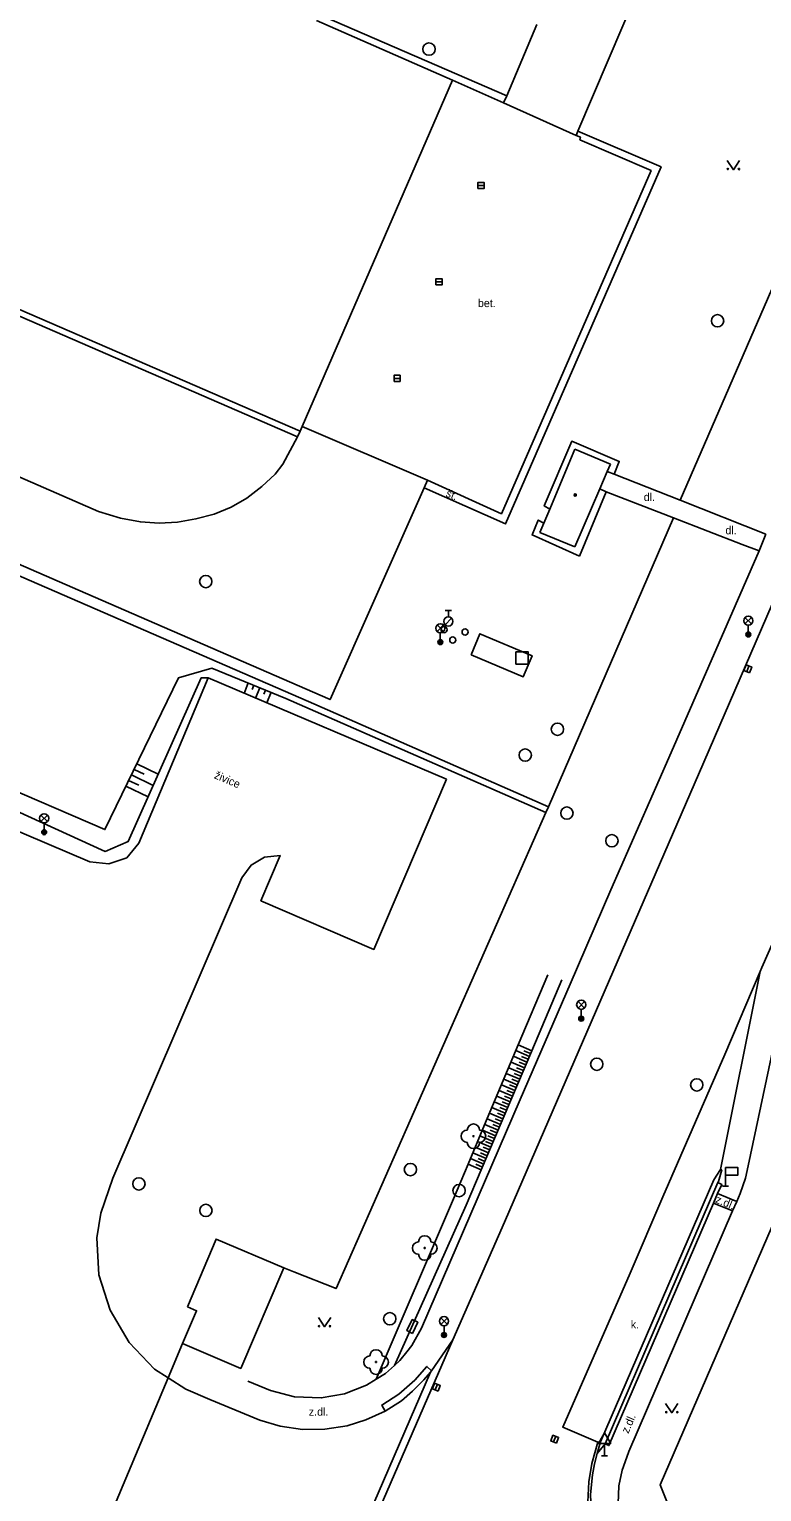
# Model space of a CAD drawing. Extents: x -596024 to -594475, y -1163820 to -1161957.
# Drawn here: x -594853.6 to -594794.1, y -1162541.3 to -1162422.5 of the extents above; entities that cross this region are included whole.
import ezdxf

# ---------------------------------------------------------------- set-up
doc = ezdxf.new("R2010")
doc.units = 0
for name, color, linetype in [('Level 10', 7, 'Continuous'), ('Level 11', 7, 'Continuous'), ('Level 14', 7, 'Continuous'), ('Level 15', 7, 'Continuous'), ('Level 22', 7, 'Continuous'), ('Level 24', 7, 'Continuous'), ('Level 26', 7, 'Continuous'), ('Level 27', 7, 'Continuous'), ('Level 28', 7, 'Continuous'), ('Level 33', 7, 'Continuous'), ('Level 34', 7, 'Continuous'), ('Level 36', 7, 'Continuous'), ('Level 39', 7, 'Continuous'), ('Level 40', 7, 'Continuous'), ('Level 5', 7, 'Continuous'), ('Level 7', 7, 'Continuous')]:
    doc.layers.add(name, color=color, linetype=linetype)

msp = doc.modelspace()

# ---------------------------------------------------------------- linework, layer by layer
at = {"layer": 'Level 10'}
for points in [[(-594973.71, -1162394.15), (-594974.61, -1162396.46), (-594975.03, -1162397.96), (-594975.27, -1162400.41), (-594974.82, -1162404.18), (-594974.31, -1162406.11), (-594973.33, -1162409.18), (-594972.09, -1162411.36), (-594970.81, -1162413.23), (-594969.61, -1162414.63), (-594968.15, -1162415.98), (-594966.87, -1162416.86), (-594965.18, -1162417.8), (-594961.17, -1162419.62), (-594931.92, -1162432.16), (-594887.88, -1162451.37), (-594848.4, -1162468.55), (-594829.16, -1162476.93), (-594821.52, -1162459.74)], [(-594809.06, -1162430.76), (-594801.66, -1162413.44)], [(-594831.81, -1162455.58), (-594833, -1162457.8), (-594833.63, -1162458.62), (-594834.71, -1162459.62), (-594835.93, -1162460.57), (-594837.19, -1162461.31), (-594838.58, -1162461.88), (-594840.05, -1162462.26), (-594841.54, -1162462.51), (-594843.04, -1162462.61), (-594844.56, -1162462.5), (-594846.18, -1162462.19), (-594847.96, -1162461.64), (-594880.98, -1162447.26), (-594924.99, -1162428.06), (-594944.64, -1162419.49)], [(-594814.81, -1162427.88), (-594812.37, -1162422.1)], [(-594819.23, -1162426.61), (-594815.09, -1162428.45)], [(-594815.09, -1162428.45), (-594814.81, -1162427.88)], [(-594821.52, -1162459.74), (-594814.91, -1162462.66), (-594802.29, -1162433.66), (-594809.06, -1162430.76)], [(-594831.59, -1162455.14), (-594831.81, -1162455.58)], [(-594790.75, -1162463.37), (-594799.24, -1162483.01)], [(-594888.21, -1162473.26), (-594869.83, -1162481.09), (-594848.66, -1162490.1), (-594847.12, -1162490.28), (-594845.66, -1162489.77), (-594844.68, -1162488.58), (-594839.06, -1162475.16), (-594819.7, -1162483.39)], [(-594799.24, -1162483.01), (-594807.19, -1162501.32)], [(-594842.31, -1162532.02), (-594843.41, -1162531.31), (-594845.48, -1162529.13), (-594847, -1162526.53), (-594847.92, -1162523.65), (-594848.08, -1162520.64), (-594847.77, -1162518.65), (-594846.8, -1162515.79), (-594836.32, -1162491.4), (-594835.57, -1162490.37), (-594834.48, -1162489.73), (-594833.22, -1162489.59), (-594834.77, -1162493.27), (-594825.6, -1162497.22), (-594819.7, -1162483.39)], [(-594789.14, -1162487.39), (-594794.12, -1162498.7), (-594794.26, -1162499.01)], [(-594794.26, -1162499.01), (-594797.46, -1162515.08)], [(-594807.19, -1162501.32), (-594815, -1162519.37)], [(-594797.46, -1162515.08), (-594797.36, -1162515.12), (-594797.64, -1162516.06), (-594797.68, -1162516.16)], [(-594797.68, -1162516.16), (-594806.84, -1162537.37)], [(-594815, -1162519.37), (-594819.2, -1162528.94)], [(-594819.2, -1162528.94), (-594833.13, -1162561.04)], [(-594819.2, -1162528.94), (-594820.92, -1162531.44)], [(-594821, -1162531.54), (-594821.55, -1162532.18), (-594822.46, -1162533.09), (-594823.37, -1162533.87), (-594824.7, -1162534.71)], [(-594820.92, -1162531.44), (-594821, -1162531.54)], [(-594824.7, -1162534.71), (-594826.27, -1162535.43), (-594827.76, -1162535.9), (-594829.59, -1162536.18), (-594831.39, -1162536.2), (-594833.2, -1162535.94), (-594834.87, -1162535.45), (-594838.92, -1162533.76), (-594840.87, -1162532.94), (-594842.31, -1162532.02)], [(-594806.84, -1162537.37), (-594807.47, -1162538.17)], [(-594807.47, -1162538.17), (-594807.7, -1162539), (-594807.87, -1162539.89), (-594808.03, -1162541.48), (-594807.94, -1162543.34), (-594807.61, -1162545.04), (-594807.09, -1162546.46), (-594806.39, -1162547.81), (-594805.39, -1162549.28), (-594804.72, -1162550.03), (-594804.62, -1162550.09)]]:
    msp.add_lwpolyline(points, dxfattribs=at)
at = {"layer": 'Level 11'}
for points in [[(-594827.12, -1162415.65), (-594829.62, -1162421.49), (-594814.81, -1162427.88)], [(-594913.3, -1162420.21), (-594831.81, -1162455.58)], [(-594809.17, -1162431.11), (-594815.09, -1162428.45)], [(-594809.17, -1162431.11), (-594809.06, -1162430.76)], [(-594821.24, -1162459.1), (-594815.25, -1162461.84), (-594803.1, -1162433.96), (-594808.88, -1162431.46), (-594808.82, -1162431.26), (-594809.17, -1162431.11)], [(-594831.42, -1162454.75), (-594821.24, -1162459.1)], [(-594811.33, -1162461.45), (-594811.78, -1162461.2), (-594809.54, -1162455.94), (-594805.68, -1162457.58), (-594806.11, -1162458.61)], [(-594821.52, -1162459.74), (-594821.24, -1162459.1)], [(-594806.11, -1162458.61), (-594806.66, -1162458.41)], [(-594800.75, -1162460.74), (-594806.11, -1162458.61)], [(-594808.91, -1162465.28), (-594806.74, -1162460.06)], [(-594807.26, -1162459.82), (-594806.74, -1162460.06)], [(-594806.74, -1162460.06), (-594801.29, -1162462.17)], [(-594793.79, -1162463.5), (-594800.75, -1162460.74)], [(-594811.82, -1162462.6), (-594812.26, -1162462.35), (-594812.76, -1162463.56), (-594808.91, -1162465.28)], [(-594801.29, -1162462.17), (-594795.72, -1162464.33), (-594794.34, -1162464.86)], [(-594794.34, -1162464.86), (-594793.79, -1162463.5)], [(-594794.34, -1162464.86), (-594801.65, -1162481.66)], [(-594817.72, -1162473.28), (-594817, -1162471.58), (-594812.76, -1162473.37), (-594813.49, -1162475.09), (-594817.72, -1162473.28)], [(-594832.75, -1162476.84), (-594811.64, -1162486.09)], [(-594801.65, -1162481.66), (-594806.36, -1162492.38), (-594809.68, -1162500.04)], [(-594786.68, -1162488.53), (-594791.54, -1162499.78), (-594792.52, -1162502.05), (-594795.23, -1162514.8)], [(-594794.26, -1162499.01), (-594797.11, -1162505.76)], [(-594809.68, -1162500.04), (-594813.72, -1162509.42)], [(-594797.11, -1162505.76), (-594802.14, -1162517.31), (-594804.81, -1162523.52)], [(-594813.72, -1162509.42), (-594821.73, -1162527.97), (-594822.51, -1162529.38), (-594822.93, -1162529.9), (-594823.51, -1162530.61), (-594823.94, -1162531)], [(-594797.46, -1162515.08), (-594798.01, -1162515.93), (-594807.22, -1162537.2)], [(-594795.23, -1162514.8), (-594795.44, -1162515.8), (-594795.87, -1162517.05), (-594796.15, -1162517.69)], [(-594797.68, -1162516.16), (-594797.37, -1162516.3), (-594797.71, -1162517.05)], [(-594797.71, -1162517.05), (-594798.04, -1162517.83)], [(-594796.15, -1162517.69), (-594797.71, -1162517.05)], [(-594798.04, -1162517.83), (-594806.53, -1162537.51), (-594806.84, -1162537.37)], [(-594796.48, -1162518.45), (-594804.91, -1162538)], [(-594796.48, -1162518.45), (-594798.04, -1162517.83)], [(-594796.15, -1162517.69), (-594796.48, -1162518.45)], [(-594840.74, -1162526.25), (-594838.41, -1162520.74), (-594832.92, -1162523.08), (-594836.41, -1162531.25), (-594841.13, -1162529.22), (-594839.99, -1162526.57), (-594840.74, -1162526.25)], [(-594804.81, -1162523.52), (-594810.27, -1162536.02), (-594807.43, -1162537.24)], [(-594841.13, -1162529.22), (-594842.31, -1162532.02)], [(-594821, -1162531.54), (-594826.48, -1162544.19), (-594832.52, -1162558.09)], [(-594823.94, -1162531), (-594824.67, -1162531.66), (-594825.41, -1162532.12)], [(-594824.7, -1162534.71), (-594824.96, -1162534.22), (-594823.59, -1162533.33), (-594822.29, -1162532.21), (-594821.3, -1162531.09), (-594820.92, -1162531.44)], [(-594842.31, -1162532.02), (-594846.75, -1162542.58)], [(-594825.41, -1162532.12), (-594826.19, -1162532.61), (-594827.98, -1162533.31), (-594829.87, -1162533.64), (-594832.04, -1162533.56), (-594834, -1162533.05), (-594835.84, -1162532.28)], [(-594807.43, -1162537.24), (-594807.91, -1162538.96), (-594808.16, -1162540.46), (-594808.24, -1162542.08), (-594808.09, -1162543.67), (-594807.75, -1162545.17), (-594807.3, -1162546.44), (-594806.49, -1162548.05), (-594805.68, -1162549.23), (-594804.86, -1162550.17), (-594801.36, -1162552.25), (-594787.85, -1162558.12), (-594774.75, -1162563.76), (-594759.62, -1162570.27), (-594730.15, -1162583.04), (-594693.86, -1162598.64), (-594637.82, -1162622.71)], [(-594807.22, -1162537.2), (-594807.47, -1162538.17)], [(-594807.22, -1162537.2), (-594807.43, -1162537.24)], [(-594804.91, -1162538), (-594804.93, -1162538.07), (-594805.46, -1162539.5), (-594805.73, -1162540.79), (-594805.77, -1162542.22), (-594805.69, -1162543.3), (-594805.5, -1162544.59), (-594805.31, -1162545.45), (-594804.9, -1162546.22), (-594804.38, -1162546.76), (-594803.66, -1162547.2), (-594802.15, -1162547.86)]]:
    msp.add_lwpolyline(points, dxfattribs=at)
at = {"layer": 'Level 14'}
for points in [[(-594832.75, -1162476.84), (-594838.76, -1162474.38), (-594841.46, -1162475.16), (-594847.44, -1162487.48), (-594866.03, -1162479.47), (-594866.84, -1162476.78), (-594874.48, -1162473.92), (-594882.84, -1162469.73), (-594885.19, -1162467.22), (-594885.39, -1162464.39), (-594882.89, -1162456.64), (-594884.55, -1162454.61)], [(-594839.06, -1162475.16), (-594839.62, -1162475.16), (-594845.54, -1162488.46), (-594847.42, -1162489.26), (-594856.55, -1162485.09), (-594866.96, -1162480.71), (-594867.75, -1162478.37), (-594875.11, -1162475.36), (-594876.41, -1162474.44), (-594885.38, -1162470.54), (-594886.31, -1162469.38), (-594887.29, -1162465.28), (-594887.21, -1162460.73)], [(-594811.49, -1162499.28), (-594813.89, -1162504.98), (-594816.62, -1162511.46), (-594817.96, -1162514.66)], [(-594810.34, -1162499.69), (-594812.79, -1162505.45), (-594816.89, -1162515.12)], [(-594817.96, -1162514.66), (-594819.14, -1162517.47)], [(-594816.89, -1162515.12), (-594818.11, -1162517.99)], [(-594819.14, -1162517.47), (-594825.41, -1162532.12)], [(-594818.11, -1162517.99), (-594823.94, -1162531)]]:
    msp.add_lwpolyline(points, dxfattribs=at)
at = {"layer": 'Level 15'}
for points in [[(-594835.8, -1162475.58), (-594836.14, -1162476.42)], [(-594835.34, -1162475.77), (-594835.48, -1162476.11)], [(-594834.87, -1162475.96), (-594835.22, -1162476.81)], [(-594834.41, -1162476.15), (-594834.55, -1162476.49)], [(-594833.95, -1162476.33), (-594834.3, -1162477.2)], [(-594845.29, -1162483.05), (-594843.51, -1162483.91)], [(-594845.07, -1162482.6), (-594844.26, -1162482.99)], [(-594844.85, -1162482.15), (-594843.11, -1162482.99)], [(-594845.73, -1162483.95), (-594843.92, -1162484.82)], [(-594845.51, -1162483.5), (-594844.69, -1162483.89)], [(-594812.98, -1162505.91), (-594814.08, -1162505.44)], [(-594812.79, -1162505.45), (-594813.89, -1162504.98)], [(-594812.88, -1162505.68), (-594813.43, -1162505.45)], [(-594813.57, -1162507.29), (-594814.66, -1162506.83)], [(-594813.37, -1162506.83), (-594814.47, -1162506.37)], [(-594813.18, -1162506.37), (-594814.28, -1162505.9)], [(-594813.47, -1162507.06), (-594814.02, -1162506.83)], [(-594813.27, -1162506.6), (-594813.82, -1162506.37)], [(-594813.08, -1162506.14), (-594813.63, -1162505.91)], [(-594813.96, -1162508.21), (-594815.05, -1162507.75)], [(-594813.76, -1162507.75), (-594814.86, -1162507.29)], [(-594813.86, -1162507.98), (-594814.41, -1162507.75)], [(-594813.67, -1162507.52), (-594814.21, -1162507.29)], [(-594814.54, -1162509.59), (-594815.63, -1162509.13)], [(-594814.35, -1162509.13), (-594815.44, -1162508.67)], [(-594814.15, -1162508.67), (-594815.25, -1162508.21)], [(-594814.45, -1162509.36), (-594814.99, -1162509.13)], [(-594814.25, -1162508.9), (-594814.8, -1162508.67)], [(-594814.06, -1162508.44), (-594814.6, -1162508.21)], [(-594815.13, -1162510.97), (-594816.21, -1162510.51)], [(-594814.94, -1162510.51), (-594816.02, -1162510.05)], [(-594814.74, -1162510.05), (-594815.83, -1162509.59)], [(-594815.03, -1162510.74), (-594815.57, -1162510.51)], [(-594814.84, -1162510.28), (-594815.38, -1162510.05)], [(-594814.64, -1162509.82), (-594815.19, -1162509.59)], [(-594815.52, -1162511.89), (-594816.6, -1162511.44)], [(-594815.33, -1162511.43), (-594816.41, -1162510.97)], [(-594815.42, -1162511.66), (-594815.96, -1162511.43)], [(-594815.23, -1162511.2), (-594815.77, -1162510.97)], [(-594816.11, -1162513.27), (-594817.18, -1162512.82)], [(-594815.91, -1162512.81), (-594816.99, -1162512.36)], [(-594815.72, -1162512.35), (-594816.8, -1162511.9)], [(-594816.01, -1162513.04), (-594816.55, -1162512.82)], [(-594815.81, -1162512.58), (-594816.35, -1162512.36)], [(-594815.62, -1162512.12), (-594816.16, -1162511.9)], [(-594816.5, -1162514.2), (-594817.57, -1162513.74)], [(-594816.3, -1162513.73), (-594817.38, -1162513.28)], [(-594816.4, -1162513.97), (-594816.94, -1162513.74)], [(-594816.2, -1162513.5), (-594816.74, -1162513.28)], [(-594816.89, -1162515.12), (-594817.96, -1162514.66)], [(-594816.69, -1162514.66), (-594817.77, -1162514.2)], [(-594816.79, -1162514.89), (-594817.33, -1162514.66)], [(-594816.6, -1162514.43), (-594817.13, -1162514.2)]]:
    msp.add_lwpolyline(points, dxfattribs=at)
at = {"layer": 'Level 22'}
for centre in [(-594817.52, -1162512.39), (-594821.48, -1162521.47), (-594825.43, -1162530.73)]:
    msp.add_circle(centre, 0.05, dxfattribs=at)
for centre, start, end in [((-594817.52, -1162511.89), 0, 180), ((-594818.02, -1162512.39), 90, 270), ((-594817.52, -1162512.89), 180, 0), ((-594817.02, -1162512.39), 270, 90), ((-594821.98, -1162521.47), 90, 270), ((-594821.48, -1162520.97), 0, 180), ((-594820.98, -1162521.47), 270, 90), ((-594821.48, -1162521.97), 180, 0), ((-594825.93, -1162530.73), 90, 270), ((-594825.43, -1162530.23), 0, 180), ((-594824.93, -1162530.73), 270, 90), ((-594825.43, -1162531.23), 180, 0)]:
    msp.add_arc(centre, 0.5, start, end, dxfattribs=at)
at = {"layer": 'Level 24'}
msp.add_lwpolyline([(-594822.47, -1162528.4), (-594822.04, -1162527.5), (-594822.49, -1162527.28), (-594822.92, -1162528.18)], close=True, dxfattribs=at)
at = {"layer": 'Level 26'}
msp.add_lwpolyline([(-594814.07, -1162474.06), (-594813.07, -1162474.06), (-594813.07, -1162473.06), (-594814.07, -1162473.06)], close=True, dxfattribs=at)
at = {"layer": 'Level 27'}
for p, q in [((-594817.16, -1162435.18), (-594816.66, -1162435.18)), ((-594820.57, -1162443), (-594820.07, -1162443)), ((-594823.97, -1162450.84), (-594823.47, -1162450.84)), ((-594795.34, -1162474.66), (-594795.16, -1162474.2)), ((-594820.62, -1162533), (-594820.44, -1162532.54)), ((-594811.02, -1162537.22), (-594810.84, -1162536.76))]:
    msp.add_line(p, q, dxfattribs=at)
for points in [[(-594817.16, -1162435.43), (-594816.66, -1162435.43), (-594816.66, -1162434.93), (-594817.16, -1162434.93)], [(-594820.57, -1162443.25), (-594820.07, -1162443.25), (-594820.07, -1162442.75), (-594820.57, -1162442.75)], [(-594823.97, -1162451.09), (-594823.47, -1162451.09), (-594823.47, -1162450.59), (-594823.97, -1162450.59)], [(-594795.11, -1162474.75), (-594794.93, -1162474.29), (-594795.39, -1162474.11), (-594795.57, -1162474.57)], [(-594820.39, -1162533.09), (-594820.21, -1162532.63), (-594820.67, -1162532.45), (-594820.85, -1162532.91)], [(-594810.79, -1162537.31), (-594810.61, -1162536.85), (-594811.07, -1162536.67), (-594811.25, -1162537.13)]]:
    msp.add_lwpolyline(points, close=True, dxfattribs=at)
for centre in [(-594821.13, -1162424.1), (-594797.71, -1162446.16), (-594839.25, -1162467.34), (-594810.7, -1162479.34), (-594813.32, -1162481.43), (-594809.94, -1162486.15), (-594806.28, -1162488.39), (-594807.51, -1162506.54), (-594799.39, -1162508.22), (-594822.64, -1162515.1), (-594844.68, -1162516.26), (-594818.69, -1162516.81), (-594839.24, -1162518.42), (-594824.31, -1162527.21)]:
    msp.add_circle(centre, 0.5, dxfattribs=at)
at = {"layer": 'Level 28'}
for p, q in [((-594819.81, -1162469.7), (-594819.31, -1162469.7)), ((-594819.56, -1162470.2), (-594819.56, -1162469.7)), ((-594819.82, -1162470.85), (-594819.29, -1162470.32))]:
    msp.add_line(p, q, dxfattribs=at)
for centre, radius in [((-594819.9, -1162471.25), 0.25), ((-594819.56, -1162470.58), 0.375), ((-594818.2, -1162471.44), 0.25), ((-594819.2, -1162472.09), 0.25)]:
    msp.add_circle(centre, radius, dxfattribs=at)
at = {"layer": 'Level 33'}
for p, q in [((-594820.48, -1162471.4), (-594819.95, -1162470.87)), ((-594820.48, -1162470.87), (-594819.95, -1162471.4)), ((-594795.48, -1162470.78), (-594794.95, -1162470.25)), ((-594795.48, -1162470.25), (-594794.95, -1162470.78)), ((-594795.21, -1162470.89), (-594795.21, -1162471.64)), ((-594820.21, -1162471.51), (-594820.21, -1162472.26)), ((-594852.64, -1162486.84), (-594852.11, -1162486.31)), ((-594852.64, -1162486.31), (-594852.11, -1162486.84)), ((-594852.37, -1162486.95), (-594852.37, -1162487.7)), ((-594809.03, -1162501.98), (-594808.5, -1162501.45)), ((-594809.03, -1162501.45), (-594808.5, -1162501.98)), ((-594808.77, -1162502.09), (-594808.77, -1162502.84)), ((-594820.17, -1162527.67), (-594819.64, -1162527.14)), ((-594820.17, -1162527.14), (-594819.64, -1162527.67)), ((-594819.91, -1162527.78), (-594819.91, -1162528.53))]:
    msp.add_line(p, q, dxfattribs=at)
for centre, radius in [((-594795.21, -1162470.52), 0.375), ((-594820.21, -1162471.14), 0.375), ((-594820.21, -1162472.26), 0.2), ((-594820.21, -1162472.26), 0.145), ((-594820.21, -1162472.26), 0.0876), ((-594795.21, -1162471.64), 0.2), ((-594795.21, -1162471.64), 0.145), ((-594795.21, -1162471.64), 0.0876), ((-594852.37, -1162486.57), 0.375), ((-594852.37, -1162487.7), 0.2), ((-594852.37, -1162487.7), 0.145), ((-594852.37, -1162487.7), 0.0876), ((-594808.77, -1162501.71), 0.375), ((-594808.77, -1162502.84), 0.2), ((-594808.77, -1162502.84), 0.145), ((-594808.77, -1162502.84), 0.0876), ((-594819.91, -1162527.41), 0.375), ((-594819.91, -1162528.53), 0.2), ((-594819.91, -1162528.53), 0.145), ((-594819.91, -1162528.53), 0.0876)]:
    msp.add_circle(centre, radius, dxfattribs=at)
at = {"layer": 'Level 34'}
for p, q in [((-594797.31, -1162516.44), (-594796.81, -1162516.44)), ((-594797.06, -1162515.54), (-594797.06, -1162516.44)), ((-594806.88, -1162537.34), (-594806.88, -1162538.36)), ((-594807.13, -1162538.36), (-594806.63, -1162538.36))]:
    msp.add_line(p, q, dxfattribs=at)
for points in [[(-594797.06, -1162515.54), (-594796.06, -1162515.54), (-594796.06, -1162514.94), (-594797.06, -1162514.94)], [(-594807.38, -1162537.34), (-594806.38, -1162537.34), (-594806.88, -1162536.48)]]:
    msp.add_lwpolyline(points, close=True, dxfattribs=at)
at = {"layer": 'Level 36'}
for points in [[(-594796.92, -1162433.14), (-594796.42, -1162433.89), (-594795.92, -1162433.14)], [(-594830.11, -1162527.12), (-594829.61, -1162527.87), (-594829.11, -1162527.12)], [(-594801.92, -1162534.1), (-594801.42, -1162534.85), (-594800.92, -1162534.1)]]:
    msp.add_lwpolyline(points, dxfattribs=at)
for centre in [(-594796.87, -1162433.84), (-594795.97, -1162433.84), (-594830.06, -1162527.82), (-594829.16, -1162527.82), (-594801.87, -1162534.8), (-594800.97, -1162534.8)]:
    msp.add_circle(centre, 0.05, dxfattribs=at)
at = {"layer": 'Level 39'}
for radius in [0.09, 0.0398]:
    msp.add_circle((-594809.26, -1162460.31), radius, dxfattribs=at)
at = {"layer": 'Level 5'}
for points in [[(-594831.59, -1162455.14), (-594949.03, -1162404.17)], [(-594830.27, -1162421.77), (-594819.23, -1162426.61)], [(-594819.23, -1162426.61), (-594831.42, -1162454.75)], [(-594831.42, -1162454.75), (-594831.59, -1162455.14)], [(-594811.33, -1162461.45), (-594809.3, -1162456.58)], [(-594809.3, -1162456.58), (-594806.4, -1162457.82)], [(-594806.4, -1162457.82), (-594806.66, -1162458.41)], [(-594806.66, -1162458.41), (-594807.26, -1162459.82)], [(-594807.26, -1162459.82), (-594809.3, -1162464.53)], [(-594811.82, -1162462.6), (-594811.33, -1162461.45)], [(-594812.13, -1162463.35), (-594811.82, -1162462.6)], [(-594809.3, -1162464.53), (-594812.13, -1162463.35)]]:
    msp.add_lwpolyline(points, dxfattribs=at)
at = {"layer": 'Level 7'}
for points in [[(-594800.75, -1162460.74), (-594783.6, -1162421.28)], [(-594952.4, -1162424.3), (-594830.92, -1162477.09), (-594811.44, -1162485.64)], [(-594811.44, -1162485.64), (-594801.29, -1162462.17)], [(-594769.03, -1162543.94), (-594781.09, -1162555.04), (-594799.88, -1162546.92), (-594802.36, -1162540.69), (-594768.78, -1162463.11)], [(-594811.44, -1162485.64), (-594811.64, -1162486.09), (-594828.67, -1162524.77), (-594832.11, -1162523.4), (-594832.92, -1162523.08)]]:
    msp.add_lwpolyline(points, dxfattribs=at)

# ---------------------------------------------------------------- texts
at = {"layer": 'Level 40'}
for s, p in [('bet.', (-594817.16, -1162445.05)), ('dl.', (-594803.7, -1162460.8)), ('dl.', (-594797.07, -1162463.5)), ('k. ', (-594804.75, -1162528)), ('z.dl.', (-594830.89, -1162535.09))]:
    msp.add_text(s, height=0.65, dxfattribs=at).set_placement(p)
for s, rotation, p in [('št.', 337.3, (-594819.82, -1162460.41)), ('živice', 337.0663, (-594838.62, -1162483.3)), ('z.dl.', 337.57, (-594797.94, -1162517.76)), ('z.dl.', 66.85, (-594804.95, -1162536.58))]:
    msp.add_text(s, height=0.65, rotation=rotation, dxfattribs=at).set_placement(p)

doc.saveas('drawing.dxf')
